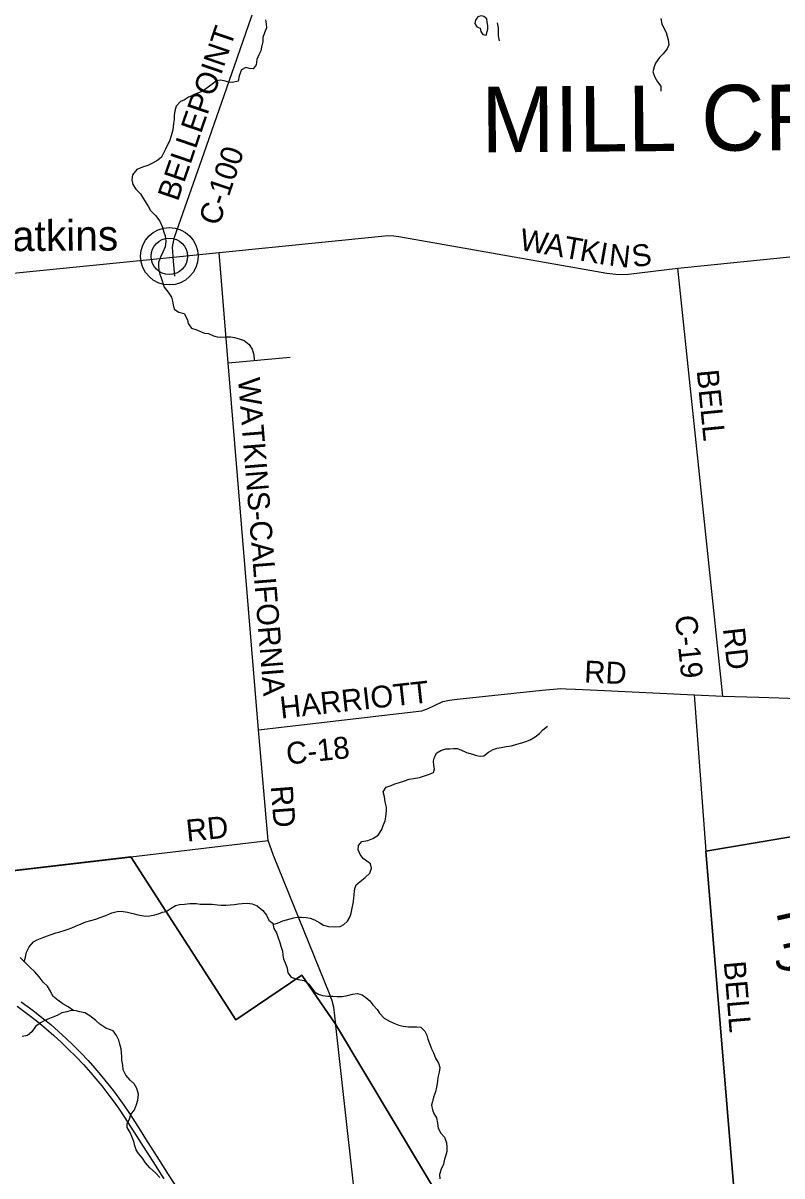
# Model space of a CAD drawing. Extents: x 114843 to 284848, y 317643 to 566895.
# Drawn here: x 134964 to 145352, y 465534 to 481317 of the extents above; entities that cross this region are included whole.
import ezdxf

# ---------------------------------------------------------------- set-up
doc = ezdxf.new("R2010")
doc.units = 0
for name, color, linetype in [('GM_X_County_Road', 7, 'Continuous'), ('GM_X_County_Road_Text', 7, 'Continuous'), ('GM_X_Minor_Lake', 7, 'Continuous'), ('GM_X_Minor_River', 7, 'Continuous'), ('GM_X_Minor_River_Text', 7, 'Continuous'), ('GM_X_Township', 7, 'Continuous'), ('GM_X_Township_Road', 7, 'Continuous'), ('GM_X_Township_Text', 7, 'Continuous'), ('GM_X_Unincorporated', 7, 'Continuous'), ('GM_X_Unincorporated_Location', 7, 'Continuous'), ('GM_X_Unincorporated_Text', 7, 'Continuous'), ('GM_X_US_Route', 7, 'Continuous')]:
    doc.layers.add(name, color=color, linetype=linetype)

msp = doc.modelspace()

# ---------------------------------------------------------------- linework, layer by layer
at = {"layer": 'GM_X_County_Road'}
for p, q in [((144545, 472103), (143926, 477962)), ((144157, 472118), (144545, 472103))]:
    msp.add_line(p, q, dxfattribs=at)
for points in [[(137020, 478113), (137012, 478192), (137011, 478239), (137016, 478280), (137022, 478324), (137037, 478384), (137444, 479541), (137858, 480733), (138251, 481867)], [(126022, 479508), (126059, 479500), (126637, 479361), (131141, 478313), (133344, 477802), (133428, 477787), (133500, 477777), (133570, 477775), (133660, 477779), (133774, 477789), (137020, 478113), (137650, 478177), (139869, 478401), (139955, 478407), (140040, 478402), (140109, 478393), (142957, 477895), (143077, 477879), (143163, 477873), (143251, 477879), (143926, 477962), (147176, 478292)], [(139245, 467592), (139244, 467608), (139216, 467846), (139194, 467932), (139163, 468016), (138394, 469922), (138317, 470128), (138186, 471643), (137773, 476667), (137650, 478177)], [(138186, 471643), (140424, 471903), (140508, 471933), (140594, 471975), (140710, 472028), (140802, 472048), (140908, 472060), (142070, 472183), (142325, 472206), (142397, 472203), (142527, 472197), (142826, 472182), (144157, 472118)], [(144815, 463998), (144807, 464052), (144801, 464095), (144313, 469979), (144157, 472118)], [(144545, 472103), (145035, 472086), (147211, 472016), (149576, 471939), (149593, 471939)], [(136428, 469900), (136439, 469901), (138317, 470128)], [(134431, 469665), (134564, 469679), (134863, 469714), (136428, 469900)], [(142056, 460415), (139731, 464036), (139685, 464121), (139650, 464194), (139625, 464265), (139608, 464353), (139245, 467592)]]:
    msp.add_lwpolyline(points, dxfattribs=at)
at = {"layer": 'GM_X_Minor_Lake'}
for points in [[(141201, 481405), (141187, 481401), (141155, 481358), (141149, 481312), (141177, 481266), (141222, 481248), (141230, 481200), (141256, 481160), (141304, 481149)], [(141304, 481149), (141328, 481235), (141324, 481283), (141315, 481329), (141311, 481373), (141273, 481407), (141233, 481415), (141201, 481405)]]:
    msp.add_lwpolyline(points, dxfattribs=at)
at = {"layer": 'GM_X_Minor_River'}
for points in [[(138281, 481359), (138290, 481307), (138296, 481251), (138268, 481182), (138244, 481120), (138247, 481066), (138229, 480988), (138219, 480937), (138190, 480881), (138162, 480819), (138156, 480743), (138113, 480690), (138062, 480694), (138012, 480710), (137952, 480675), (137921, 480595), (137907, 480523), (137831, 480502), (137779, 480508), (137717, 480526), (137666, 480533), (137610, 480527), (137551, 480481), (137481, 480424), (137417, 480382), (137351, 480357), (137289, 480327), (137229, 480304), (137173, 480268), (137117, 480244), (137061, 480179), (137040, 480115), (137030, 480053), (137030, 479997), (137022, 479942), (137015, 479854), (136991, 479774), (136968, 479700), (136936, 479641), (136914, 479591), (136888, 479537), (136857, 479482), (136807, 479438), (136737, 479398)], [(141456, 481322), (141466, 481252), (141468, 481198), (141469, 481140), (141481, 481075)], [(143694, 481378), (143710, 481306), (143740, 481240), (143765, 481190), (143783, 481138), (143793, 481088), (143802, 481018), (143780, 480964), (143724, 480895), (143676, 480845), (143623, 480770), (143603, 480718), (143585, 480650), (143610, 480576), (143648, 480512), (143695, 480454), (143695, 480384)], [(136737, 479398), (136673, 479367), (136601, 479345), (136519, 479310), (136463, 479238), (136455, 479172), (136466, 479109), (136506, 479043), (136573, 478980), (136605, 478924), (136637, 478874), (136682, 478802), (136710, 478752), (136777, 478684), (136837, 478604), (136866, 478532), (136892, 478454), (136910, 478402), (136919, 478332), (136907, 478254), (136877, 478180), (136844, 478111), (136818, 478039), (136816, 477987), (136823, 477935), (136837, 477879), (136853, 477829), (136896, 477703), (136949, 477631), (136995, 477565), (137011, 477511), (137018, 477461), (137034, 477401), (137096, 477361), (137171, 477339), (137217, 477255), (137223, 477205), (137270, 477139), (137328, 477120), (137394, 477096), (137448, 477072), (137503, 477066), (137571, 477033), (137621, 477021), (137673, 477019), (137747, 477020), (137805, 477022), (137860, 477010), (137924, 476995), (137992, 476971), (138058, 476915), (138101, 476851), (138125, 476775), (138128, 476707)], [(140595, 471268), (140626, 471326), (140682, 471356), (140752, 471379), (140804, 471381), (140856, 471387), (140907, 471385), (140957, 471366), (141033, 471330), (141115, 471307), (141171, 471289), (141222, 471281), (141272, 471283), (141334, 471334), (141401, 471374), (141456, 471390), (141508, 471399), (141576, 471411), (141650, 471424), (141722, 471446), (141790, 471464), (141846, 471481), (141906, 471505), (141976, 471547), (142034, 471590), (142077, 471642), (142141, 471690)], [(136099, 469097), (136181, 469137), (136253, 469154), (136305, 469160), (136393, 469145), (136465, 469125), (136533, 469109), (136590, 469100), (136646, 469092), (136698, 469096), (136766, 469109), (136818, 469121), (136872, 469143), (136922, 469155), (136990, 469200), (137050, 469238), (137106, 469248), (137172, 469253), (137248, 469265), (137336, 469262), (137388, 469256), (137446, 469254), (137499, 469256), (137551, 469255), (137625, 469247), (137675, 469239), (137741, 469242), (137797, 469246), (137859, 469250), (137915, 469257), (137965, 469263), (138034, 469267), (138102, 469258), (138170, 469230), (138244, 469169), (138297, 469103), (138327, 469035), (138396, 468979), (138448, 468994), (138518, 469026), (138570, 469042), (138620, 469053), (138672, 469065), (138722, 469077), (138774, 469077), (138842, 469072), (138896, 469062), (138952, 469040), (139027, 469001), (139077, 468969), (139145, 468949), (139227, 468942), (139304, 468950), (139354, 468977), (139405, 469023), (139435, 469075), (139455, 469133), (139469, 469201), (139484, 469263), (139492, 469331), (139496, 469387), (139505, 469467), (139525, 469519), (139599, 469582), (139649, 469620), (139711, 469678), (139734, 469749), (139720, 469805), (139670, 469844), (139620, 469880), (139579, 469934), (139553, 470000), (139555, 470056), (139602, 470110), (139682, 470128), (139754, 470155), (139826, 470199), (139876, 470275), (139894, 470330), (139920, 470394), (139931, 470448), (139939, 470534), (139939, 470584), (139922, 470656), (139912, 470726), (139892, 470794), (139935, 470854), (140001, 470880), (140055, 470902), (140117, 470921), (140185, 470941), (140247, 470964), (140309, 470974), (140391, 470990), (140460, 471013), (140516, 471029), (140580, 471055), (140595, 471106), (140587, 471156), (140583, 471210), (140595, 471268)], [(134978, 468467), (134998, 468530), (135010, 468598), (135046, 468672), (135107, 468738), (135157, 468766), (135227, 468792), (135297, 468820), (135349, 468840), (135413, 468863), (135465, 468877), (135525, 468895), (135583, 468913), (135633, 468931), (135683, 468951), (135757, 468985), (135823, 469011), (135893, 469031), (135959, 469051), (136020, 469071), (136099, 469097)], [(138381, 468991), (138396, 468919), (138432, 468860), (138457, 468794), (138479, 468730), (138493, 468680), (138514, 468612), (138520, 468558), (138530, 468504), (138561, 468428), (138579, 468376), (138587, 468316), (138632, 468253), (138696, 468233), (138754, 468219), (138818, 468208), (138875, 468158), (138915, 468104), (138955, 468052), (139010, 468021), (139064, 468003), (139134, 467993), (139204, 467994), (139262, 467990), (139330, 467990), (139404, 468003), (139475, 468021), (139543, 468030), (139605, 468012), (139655, 467978), (139711, 467929), (139754, 467875), (139810, 467811), (139841, 467761), (139907, 467694), (139981, 467652), (140038, 467624), (140106, 467597), (140168, 467583), (140240, 467575), (140290, 467574), (140356, 467576), (140409, 467570), (140463, 467517), (140491, 467459), (140506, 467405), (140536, 467325), (140554, 467273), (140581, 467217), (140611, 467145), (140651, 467079), (140668, 467019), (140660, 466955), (140642, 466881), (140639, 466827), (140623, 466749), (140611, 466685), (140584, 466611), (140568, 466551), (140554, 466501), (140567, 466439), (140587, 466389), (140621, 466331), (140636, 466257), (140648, 466189), (140682, 466119), (140733, 466065), (140759, 465987), (140766, 465929), (140764, 465869), (140752, 465819), (140732, 465761), (140721, 465693), (140685, 465625), (140663, 465553), (140670, 465495)], [(135660, 467795), (135579, 467850), (135509, 467892), (135439, 467938), (135371, 467996), (135339, 468064), (135299, 468130), (135238, 468188), (135184, 468258), (135124, 468326), (135058, 468394), (134986, 468458), (134924, 468526)], [(136096, 467558), (136017, 467610), (135961, 467662), (135879, 467724), (135811, 467766), (135743, 467782), (135689, 467792), (135623, 467798), (135565, 467782), (135495, 467766), (135429, 467730), (135373, 467706), (135304, 467679), (135254, 467659), (135202, 467631), (135134, 467579), (135084, 467505), (135024, 467457), (134952, 467443)], [(136834, 465514), (136776, 465576), (136701, 465644), (136641, 465711), (136598, 465775), (136546, 465839), (136511, 465893), (136495, 465947), (136479, 466005), (136454, 466073), (136428, 466128), (136390, 466196), (136387, 466246), (136423, 466316), (136441, 466375), (136487, 466437), (136516, 466511), (136534, 466569), (136542, 466655), (136519, 466729), (136483, 466795), (136430, 466847), (136372, 466914), (136336, 466986), (136331, 467052), (136317, 467118), (136317, 467168), (136308, 467272), (136290, 467336), (136275, 467392), (136241, 467458), (136195, 467518), (136096, 467558)]]:
    msp.add_lwpolyline(points, dxfattribs=at)
at = {"layer": 'GM_X_Township'}
for points in [[(148337, 470659), (144312, 469982), (144800, 464098)], [(144800, 464098), (144312, 469982), (148337, 470659)], [(123833, 459743), (119245, 466519), (120085, 467046), (121564, 467972), (122113, 468319), (122159, 468348), (122242, 468374), (126708, 468884), (132016, 469434), (132510, 469477), (132655, 469495), (132718, 469502), (132778, 469508), (133013, 469531), (134194, 469651), (134563, 469684), (136437, 469904), (137877, 467672), (138781, 468281), (139242, 467611), (142369, 462383)], [(142369, 462383), (139242, 467611), (138781, 468281), (137877, 467672), (136437, 469904), (134563, 469684)]]:
    msp.add_lwpolyline(points, dxfattribs=at)
at = {"layer": 'GM_X_Township_Road'}
for p, q in [((137041, 477853), (137020, 478113)), ((137773, 476667), (138622, 476743))]:
    msp.add_line(p, q, dxfattribs=at)
at = {"layer": 'GM_X_Unincorporated'}
for radius in [393, 249]:
    msp.add_circle((136966, 478124), radius, dxfattribs=at)
at = {"layer": 'GM_X_Unincorporated_Location'}
msp.add_line((136966, 478124), (136966, 478124), dxfattribs=at)
at = {"layer": 'GM_X_US_Route'}
for points in [[(134884, 467858), (135029, 467749), (135160, 467647), (135280, 467548), (135387, 467455), (135491, 467359), (135578, 467276), (135692, 467163), (135791, 467058), (135886, 466952), (135962, 466863), (136040, 466767), (136138, 466641), (136211, 466543), (136280, 466447), (136349, 466343), (136481, 466139), (136609, 465936), (136739, 465731), (136890, 465495)], [(134939, 467918), (135102, 467797), (135222, 467704), (135342, 467605), (135449, 467512), (135553, 467417), (135640, 467333), (135754, 467220), (135853, 467115), (135948, 467009), (136024, 466920), (136102, 466824), (136200, 466698), (136273, 466600), (136342, 466504), (136411, 466401), (136543, 466196), (136664, 466005), (136795, 465800), (136952, 465553), (137077, 465356)]]:
    msp.add_lwpolyline(points, dxfattribs=at)

# ---------------------------------------------------------------- texts
at = {"layer": 'GM_X_County_Road_Text'}
for s, rotation, p in [('BELLEPOINT', 71.116, (137082, 478865)), ('C-100', 71.3675, (137645, 478528)), ('W', 349.9958, (141747, 478214)), ('A', 349.997, (142089, 478154)), ('T', 349.996, (142349, 478108)), ('K', 349.994, (142570, 478069)), ('I', 350.0054, (142830, 478023)), ('N', 353.7352, (142973, 477999)), ('S', 8.3778, (143319, 477971)), ('BELL', 275.6563, (144184, 476560)), ('WATKINS-CALIFORNIA', 274.5994, (137905, 476451)), ('C-19', 275.9167, (143887, 473197)), ('RD', 276.3183, (144543, 473026)), ('RD', 357.4504, (142641, 472291)), ('HARRIOTT', 6.2708, (138495, 471794)), ('C-18', 6.2581, (138582, 471163)), ('RD', 274.3563, (138354, 470870)), ('RD', 5.8741, (137210, 470109)), ('BELL', 274.8312, (144554, 468464))]:
    msp.add_text(s, height=300, rotation=rotation, dxfattribs=at).set_placement(p)
at = {"layer": 'GM_X_Minor_River_Text'}
msp.add_text('Fry', height=498.9, rotation=282.4577, dxfattribs=at).set_placement((145271, 469146))
at = {"layer": 'GM_X_Township_Text'}
msp.add_text('MILL CREEK', height=900, rotation=0.4115, dxfattribs=at).set_placement((141239, 479546))
at = {"layer": 'GM_X_Unincorporated_Text'}
msp.add_text('Watkins', height=417, rotation=0.4113, dxfattribs=at).set_placement((134285, 478190))

doc.saveas('drawing.dxf')
